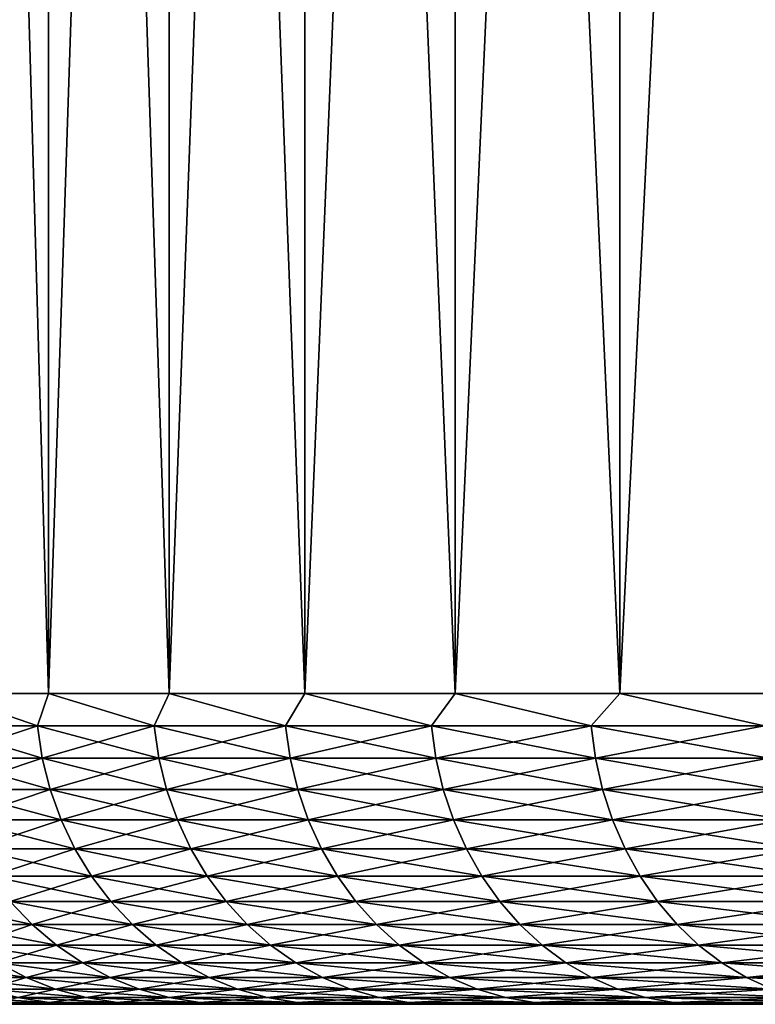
# Model space of a CAD drawing. Header units: metres. Extents: x -105 to 105, y -72 to 59.
# Tile 342 of 414: x 46.79 to 50.34, y 39.95 to 44.7. Entities that reach past the tile are written whole.
import ezdxf

# ---------------------------------------------------------------- set-up
doc = ezdxf.new("R2010")
doc.units = ezdxf.units.M
doc.layers.add('solid_509431_AD150_SW0001', color=7, linetype='CONTINUOUS')

msp = doc.modelspace()

# ---------------------------------------------------------------- linework, layer by layer
at = {"layer": 'solid_509431_AD150_SW0001'}
for points in [[(46.420944, 41.450001, -9.123458), (46.420864, 58.950001, -9.123215), (46.928558, 58.950001, -10.582726)], [(46.928493, 41.450001, 10.582561), (46.92857, 58.950001, 10.582754), (46.420872, 58.950001, 9.123241)], [(46.420937, 41.450001, 9.123444), (46.928493, 41.450001, 10.582561), (46.420872, 58.950001, 9.123241)], [(46.420944, 41.450001, -9.123458), (46.928558, 58.950001, -10.582726), (46.928501, 41.450001, -10.582575)], [(46.928493, 41.450001, 10.582561), (47.51049, 41.450001, 12.013616), (46.92857, 58.950001, 10.582754)], [(46.928501, 41.450001, -10.582575), (46.928558, 58.950001, -10.582726), (47.510471, 58.950001, -12.013571)], [(46.928501, 41.450001, -10.582575), (47.510471, 58.950001, -12.013571), (47.510498, 41.450001, -12.013629)], [(47.51049, 41.450001, 12.013616), (47.51049, 58.950001, 12.013617), (46.92857, 58.950001, 10.582754)], [(47.510498, 41.450001, -12.013629), (47.510471, 58.950001, -12.013571), (48.165302, 58.950001, -13.412643)], [(48.165386, 41.450001, 13.412812), (48.165318, 58.950001, 13.412673), (47.51049, 58.950001, 12.013617)], [(47.51049, 41.450001, 12.013616), (48.165386, 41.450001, 13.412812), (47.51049, 58.950001, 12.013617)], [(47.510498, 41.450001, -12.013629), (48.165302, 58.950001, -13.412643), (48.165394, 41.450001, -13.412826)], [(48.165394, 41.450001, -13.412826), (48.165302, 58.950001, -13.412643), (48.891586, 58.950001, -14.77669)], [(48.891441, 41.450001, 14.77644), (48.891609, 58.950001, 14.776731), (48.165318, 58.950001, 13.412673)], [(48.165386, 41.450001, 13.412812), (48.891441, 41.450001, 14.77644), (48.165318, 58.950001, 13.412673)], [(48.165394, 41.450001, -13.412826), (48.891586, 58.950001, -14.77669), (48.891449, 41.450001, -14.776453)], [(48.891441, 41.450001, 14.77644), (49.686733, 41.450001, 16.100883), (48.891609, 58.950001, 14.776731)], [(48.891449, 41.450001, -14.776453), (48.891586, 58.950001, -14.77669), (49.686573, 58.950001, -16.100632)], [(48.891449, 41.450001, -14.776453), (49.686573, 58.950001, -16.100632), (49.686741, 41.450001, -16.100897)], [(49.686733, 41.450001, 16.100883), (49.6866, 58.950001, 16.100676), (48.891609, 58.950001, 14.776731)], [(49.686741, 41.450001, -16.100897), (49.686573, 58.950001, -16.100632), (50.549171, 58.950001, -17.382658)], [(50.549149, 41.450001, 17.382631), (50.549191, 58.950001, 17.382685), (49.6866, 58.950001, 16.100676)], [(49.686733, 41.450001, 16.100883), (50.549149, 41.450001, 17.382631), (49.6866, 58.950001, 16.100676)], [(49.686741, 41.450001, -16.100897), (50.549171, 58.950001, -17.382658), (50.549156, 41.450001, -17.382643)], [(46.875141, 41.293209, -10.416304), (46.383663, 41.293209, -8.978434), (46.420944, 41.450001, -9.123458)], [(46.383663, 41.293209, 8.978434), (46.875141, 41.293209, 10.416304), (46.420937, 41.450001, 9.123444)], [(46.875141, 41.293209, 10.416304), (46.928493, 41.450001, 10.582561), (46.420937, 41.450001, 9.123444)], [(46.875141, 41.293209, -10.416304), (46.420944, 41.450001, -9.123458), (46.928501, 41.450001, -10.582575)], [(47.438816, 41.293209, -11.827435), (46.875141, 41.293209, -10.416304), (46.928501, 41.450001, -10.582575)], [(46.875141, 41.293209, 10.416304), (47.438816, 41.293209, 11.827435), (46.928493, 41.450001, 10.582561)], [(47.438816, 41.293209, 11.827435), (47.51049, 41.450001, 12.013616), (46.928493, 41.450001, 10.582561)], [(47.438816, 41.293209, -11.827435), (46.928501, 41.450001, -10.582575), (47.510498, 41.450001, -12.013629)], [(48.073242, 41.293209, -13.208206), (47.438816, 41.293209, -11.827435), (47.510498, 41.450001, -12.013629)], [(47.438816, 41.293209, 11.827435), (48.073242, 41.293209, 13.208206), (47.51049, 41.450001, 12.013616)], [(48.073242, 41.293209, 13.208206), (48.165386, 41.450001, 13.412812), (47.51049, 41.450001, 12.013616)], [(48.073242, 41.293209, -13.208206), (47.510498, 41.450001, -12.013629), (48.165394, 41.450001, -13.412826)], [(48.776787, 41.293209, -14.555071), (48.073242, 41.293209, -13.208206), (48.165394, 41.450001, -13.412826)], [(48.073242, 41.293209, 13.208206), (48.776787, 41.293209, 14.555071), (48.165386, 41.450001, 13.412812)], [(48.776787, 41.293209, 14.555071), (48.891441, 41.450001, 14.77644), (48.165386, 41.450001, 13.412812)], [(48.776787, 41.293209, -14.555071), (48.165394, 41.450001, -13.412826), (48.891449, 41.450001, -14.776453)], [(49.547646, 41.293209, -15.864573), (48.776787, 41.293209, -14.555071), (48.891449, 41.450001, -14.776453)], [(48.776787, 41.293209, 14.555071), (49.547646, 41.293209, 15.864573), (48.891441, 41.450001, 14.77644)], [(49.547646, 41.293209, 15.864573), (49.686733, 41.450001, 16.100883), (48.891441, 41.450001, 14.77644)], [(49.547646, 41.293209, -15.864573), (48.891449, 41.450001, -14.776453), (49.686741, 41.450001, -16.100897)], [(50.383842, 41.293209, -17.133352), (49.547646, 41.293209, -15.864573), (49.686741, 41.450001, -16.100897)], [(49.547646, 41.293209, 15.864573), (50.383842, 41.293209, 17.133352), (49.686733, 41.450001, 16.100883)], [(50.383842, 41.293209, 17.133352), (50.549149, 41.450001, 17.382631), (49.686733, 41.450001, 16.100883)], [(50.383842, 41.293209, -17.133352), (49.686741, 41.450001, -16.100897), (50.549156, 41.450001, -17.382643)], [(46.407127, 41.137978, -8.971071), (46.383663, 41.293209, -8.978434), (46.875141, 41.293209, -10.416304)], [(46.898205, 41.137978, 10.407763), (46.875141, 41.293209, 10.416304), (46.383663, 41.293209, 8.978434)], [(46.898205, 41.137978, 10.407763), (46.383663, 41.293209, 8.978434), (46.407127, 41.137978, 8.971071)], [(46.407127, 41.137978, -8.971071), (46.875141, 41.293209, -10.416304), (46.898205, 41.137978, -10.407763)], [(46.898205, 41.137978, -10.407763), (46.875141, 41.293209, -10.416304), (47.438816, 41.293209, -11.827435)], [(47.461418, 41.137978, 11.817737), (47.438816, 41.293209, 11.827435), (46.875141, 41.293209, 10.416304)], [(47.461418, 41.137978, 11.817737), (46.875141, 41.293209, 10.416304), (46.898205, 41.137978, 10.407763)], [(46.898205, 41.137978, -10.407763), (47.438816, 41.293209, -11.827435), (47.461418, 41.137978, -11.817737)], [(47.461418, 41.137978, -11.817737), (47.438816, 41.293209, -11.827435), (48.073242, 41.293209, -13.208206)], [(48.095322, 41.137978, 13.197374), (48.073242, 41.293209, 13.208206), (47.438816, 41.293209, 11.827435)], [(48.095322, 41.137978, 13.197374), (47.438816, 41.293209, 11.827435), (47.461418, 41.137978, 11.817737)], [(47.461418, 41.137978, -11.817737), (48.073242, 41.293209, -13.208206), (48.095322, 41.137978, -13.197374)], [(48.095322, 41.137978, -13.197374), (48.073242, 41.293209, -13.208206), (48.776787, 41.293209, -14.555071)], [(48.79829, 41.137978, 14.543136), (48.776787, 41.293209, 14.555071), (48.073242, 41.293209, 13.208206)], [(48.79829, 41.137978, 14.543136), (48.073242, 41.293209, 13.208206), (48.095322, 41.137978, 13.197374)], [(48.095322, 41.137978, -13.197374), (48.776787, 41.293209, -14.555071), (48.79829, 41.137978, -14.543136)], [(48.79829, 41.137978, -14.543136), (48.776787, 41.293209, -14.555071), (49.547646, 41.293209, -15.864573)], [(49.568516, 41.137978, 15.851564), (49.547646, 41.293209, 15.864573), (48.776787, 41.293209, 14.555071)], [(49.568516, 41.137978, 15.851564), (48.776787, 41.293209, 14.555071), (48.79829, 41.137978, 14.543136)], [(48.79829, 41.137978, -14.543136), (49.547646, 41.293209, -15.864573), (49.568516, 41.137978, -15.851564)], [(49.568516, 41.137978, -15.851564), (49.547646, 41.293209, -15.864573), (50.383842, 41.293209, -17.133352)], [(50.404026, 41.137978, 17.119303), (50.383842, 41.293209, 17.133352), (49.547646, 41.293209, 15.864573)], [(50.404026, 41.137978, 17.119303), (49.547646, 41.293209, 15.864573), (49.568516, 41.137978, 15.851564)], [(49.568516, 41.137978, -15.851564), (50.383842, 41.293209, -17.133352), (50.404026, 41.137978, -17.119303)], [(46.407127, 41.137978, -8.971071), (46.898205, 41.137978, -10.407763), (46.445965, 40.986176, -8.958887)], [(46.407127, 41.137978, 8.971071), (46.445965, 40.986176, 8.958887), (46.936371, 40.986176, 10.393626)], [(46.898205, 41.137978, 10.407763), (46.407127, 41.137978, 8.971071), (46.936371, 40.986176, 10.393626)], [(46.898205, 41.137978, -10.407763), (46.936371, 40.986176, -10.393626), (46.445965, 40.986176, -8.958887)], [(46.898205, 41.137978, -10.407763), (47.461418, 41.137978, -11.817737), (46.936371, 40.986176, -10.393626)], [(46.898205, 41.137978, 10.407763), (46.936371, 40.986176, 10.393626), (47.498821, 40.986176, 11.801685)], [(47.461418, 41.137978, 11.817737), (46.898205, 41.137978, 10.407763), (47.498821, 40.986176, 11.801685)], [(47.461418, 41.137978, -11.817737), (47.498821, 40.986176, -11.801685), (46.936371, 40.986176, -10.393626)], [(47.461418, 41.137978, -11.817737), (48.095322, 41.137978, -13.197374), (47.498821, 40.986176, -11.801685)], [(47.461418, 41.137978, 11.817737), (47.498821, 40.986176, 11.801685), (48.131863, 40.986176, 13.17945)], [(48.095322, 41.137978, 13.197374), (47.461418, 41.137978, 11.817737), (48.131863, 40.986176, 13.17945)], [(48.095322, 41.137978, -13.197374), (48.131863, 40.986176, -13.17945), (47.498821, 40.986176, -11.801685)], [(48.095322, 41.137978, -13.197374), (48.79829, 41.137978, -14.543136), (48.131863, 40.986176, -13.17945)], [(48.095322, 41.137978, 13.197374), (48.131863, 40.986176, 13.17945), (48.833878, 40.986176, 14.523383)], [(48.79829, 41.137978, 14.543136), (48.095322, 41.137978, 13.197374), (48.833878, 40.986176, 14.523383)], [(48.79829, 41.137978, -14.543136), (48.833878, 40.986176, -14.523383), (48.131863, 40.986176, -13.17945)], [(48.79829, 41.137978, -14.543136), (49.568516, 41.137978, -15.851564), (48.833878, 40.986176, -14.523383)], [(48.79829, 41.137978, 14.543136), (48.833878, 40.986176, 14.523383), (49.603058, 40.986176, 15.830035)], [(49.568516, 41.137978, 15.851564), (48.79829, 41.137978, 14.543136), (49.603058, 40.986176, 15.830035)], [(49.568516, 41.137978, -15.851564), (49.603058, 40.986176, -15.830035), (48.833878, 40.986176, -14.523383)], [(49.568516, 41.137978, -15.851564), (50.404026, 41.137978, -17.119303), (49.603058, 40.986176, -15.830035)], [(49.568516, 41.137978, 15.851564), (49.603058, 40.986176, 15.830035), (50.437431, 40.986176, 17.09605)], [(50.404026, 41.137978, 17.119303), (49.568516, 41.137978, 15.851564), (50.437431, 40.986176, 17.09605)], [(50.404026, 41.137978, -17.119303), (50.437431, 40.986176, -17.09605), (49.603058, 40.986176, -15.830035)], [(46.445965, 40.986176, -8.958887), (46.936371, 40.986176, -10.393626), (46.499741, 40.839466, -8.942015)], [(46.445965, 40.986176, 8.958887), (46.499741, 40.839466, 8.942015), (46.989223, 40.839466, 10.374052)], [(46.936371, 40.986176, 10.393626), (46.445965, 40.986176, 8.958887), (46.989223, 40.839466, 10.374052)], [(46.936371, 40.986176, -10.393626), (46.989223, 40.839466, -10.374052), (46.499741, 40.839466, -8.942015)], [(46.936371, 40.986176, -10.393626), (47.498821, 40.986176, -11.801685), (46.989223, 40.839466, -10.374052)], [(46.936371, 40.986176, 10.393626), (46.989223, 40.839466, 10.374052), (47.550613, 40.839466, 11.779459)], [(47.498821, 40.986176, 11.801685), (46.936371, 40.986176, 10.393626), (47.550613, 40.839466, 11.779459)], [(47.498821, 40.986176, -11.801685), (47.550613, 40.839466, -11.779459), (46.989223, 40.839466, -10.374052)], [(47.498821, 40.986176, -11.801685), (48.131863, 40.986176, -13.17945), (47.550613, 40.839466, -11.779459)], [(47.498821, 40.986176, 11.801685), (47.550613, 40.839466, 11.779459), (48.182465, 40.839466, 13.154629)], [(48.131863, 40.986176, 13.17945), (47.498821, 40.986176, 11.801685), (48.182465, 40.839466, 13.154629)], [(48.131863, 40.986176, -13.17945), (48.182465, 40.839466, -13.154629), (47.550613, 40.839466, -11.779459)], [(48.131863, 40.986176, -13.17945), (48.833878, 40.986176, -14.523383), (48.182465, 40.839466, -13.154629)], [(48.131863, 40.986176, 13.17945), (48.182465, 40.839466, 13.154629), (48.883156, 40.839466, 14.496031)], [(48.833878, 40.986176, 14.523383), (48.131863, 40.986176, 13.17945), (48.883156, 40.839466, 14.496031)], [(48.833878, 40.986176, -14.523383), (48.883156, 40.839466, -14.496031), (48.182465, 40.839466, -13.154629)], [(48.833878, 40.986176, -14.523383), (49.603058, 40.986176, -15.830035), (48.883156, 40.839466, -14.496031)], [(48.833878, 40.986176, 14.523383), (48.883156, 40.839466, 14.496031), (49.65089, 40.839466, 15.800221)], [(49.603058, 40.986176, 15.830035), (48.833878, 40.986176, 14.523383), (49.65089, 40.839466, 15.800221)], [(49.603058, 40.986176, -15.830035), (49.65089, 40.839466, -15.800221), (48.883156, 40.839466, -14.496031)], [(49.603058, 40.986176, -15.830035), (50.437431, 40.986176, -17.09605), (49.65089, 40.839466, -15.800221)], [(49.603058, 40.986176, 15.830035), (49.65089, 40.839466, 15.800221), (50.483692, 40.839466, 17.063854)], [(50.437431, 40.986176, 17.09605), (49.603058, 40.986176, 15.830035), (50.483692, 40.839466, 17.063854)], [(50.437431, 40.986176, -17.09605), (50.483692, 40.839466, -17.063854), (49.65089, 40.839466, -15.800221)], [(46.499741, 40.839466, -8.942015), (46.989223, 40.839466, -10.374052), (46.567867, 40.699455, -8.920639)], [(46.499741, 40.839466, 8.942015), (46.567867, 40.699455, 8.920639), (47.056183, 40.699455, 10.349254)], [(46.989223, 40.839466, 10.374052), (46.499741, 40.839466, 8.942015), (47.056183, 40.699455, 10.349254)], [(46.989223, 40.839466, -10.374052), (47.056183, 40.699455, -10.349254), (46.567867, 40.699455, -8.920639)], [(46.989223, 40.839466, -10.374052), (47.550613, 40.839466, -11.779459), (47.056183, 40.699455, -10.349254)], [(46.989223, 40.839466, 10.374052), (47.056183, 40.699455, 10.349254), (47.61623, 40.699455, 11.751301)], [(47.550613, 40.839466, 11.779459), (46.989223, 40.839466, 10.374052), (47.61623, 40.699455, 11.751301)], [(47.550613, 40.839466, -11.779459), (47.61623, 40.699455, -11.751301), (47.056183, 40.699455, -10.349254)], [(47.550613, 40.839466, -11.779459), (48.182465, 40.839466, -13.154629), (47.61623, 40.699455, -11.751301)], [(47.550613, 40.839466, 11.779459), (47.61623, 40.699455, 11.751301), (48.246571, 40.699455, 13.123183)], [(48.182465, 40.839466, 13.154629), (47.550613, 40.839466, 11.779459), (48.246571, 40.699455, 13.123183)], [(48.182465, 40.839466, -13.154629), (48.246571, 40.699455, -13.123183), (47.61623, 40.699455, -11.751301)], [(48.182465, 40.839466, -13.154629), (48.883156, 40.839466, -14.496031), (48.246571, 40.699455, -13.123183)], [(48.182465, 40.839466, 13.154629), (48.246571, 40.699455, 13.123183), (48.945587, 40.699455, 14.461379)], [(48.883156, 40.839466, 14.496031), (48.182465, 40.839466, 13.154629), (48.945587, 40.699455, 14.461379)], [(48.883156, 40.839466, -14.496031), (48.945587, 40.699455, -14.461379), (48.246571, 40.699455, -13.123183)], [(48.883156, 40.839466, -14.496031), (49.65089, 40.839466, -15.800221), (48.945587, 40.699455, -14.461379)], [(48.883156, 40.839466, 14.496031), (48.945587, 40.699455, 14.461379), (49.711483, 40.699455, 15.762452)], [(49.65089, 40.839466, 15.800221), (48.883156, 40.839466, 14.496031), (49.711483, 40.699455, 15.762452)], [(49.65089, 40.839466, -15.800221), (49.711483, 40.699455, -15.762452), (48.945587, 40.699455, -14.461379)], [(49.65089, 40.839466, -15.800221), (50.483692, 40.839466, -17.063854), (49.711483, 40.699455, -15.762452)], [(49.65089, 40.839466, 15.800221), (49.711483, 40.699455, 15.762452), (50.542297, 40.699455, 17.023064)], [(50.483692, 40.839466, 17.063854), (49.65089, 40.839466, 15.800221), (50.542297, 40.699455, 17.023064)], [(50.483692, 40.839466, -17.063854), (50.542297, 40.699455, -17.023064), (49.711483, 40.699455, -15.762452)], [(46.567867, 40.699455, -8.920639), (47.056183, 40.699455, -10.349254), (46.649601, 40.567688, -8.894996)], [(46.567867, 40.699455, 8.920639), (46.649601, 40.567688, 8.894996), (47.136513, 40.567688, 10.319503)], [(47.056183, 40.699455, 10.349254), (46.567867, 40.699455, 8.920639), (47.136513, 40.567688, 10.319503)], [(47.056183, 40.699455, -10.349254), (47.136513, 40.567688, -10.319503), (46.649601, 40.567688, -8.894996)], [(47.056183, 40.699455, -10.349254), (47.61623, 40.699455, -11.751301), (47.136513, 40.567688, -10.319503)], [(47.056183, 40.699455, 10.349254), (47.136513, 40.567688, 10.319503), (47.694946, 40.567688, 11.717521)], [(47.61623, 40.699455, 11.751301), (47.056183, 40.699455, 10.349254), (47.694946, 40.567688, 11.717521)], [(47.61623, 40.699455, -11.751301), (47.694946, 40.567688, -11.717521), (47.136513, 40.567688, -10.319503)], [(47.61623, 40.699455, -11.751301), (48.246571, 40.699455, -13.123183), (47.694946, 40.567688, -11.717521)], [(47.61623, 40.699455, 11.751301), (47.694946, 40.567688, 11.717521), (48.323475, 40.567688, 13.08546)], [(48.246571, 40.699455, 13.123183), (47.61623, 40.699455, 11.751301), (48.323475, 40.567688, 13.08546)], [(48.246571, 40.699455, -13.123183), (48.323475, 40.567688, -13.08546), (47.694946, 40.567688, -11.717521)], [(48.246571, 40.699455, -13.123183), (48.945587, 40.699455, -14.461379), (48.323475, 40.567688, -13.08546)], [(48.246571, 40.699455, 13.123183), (48.323475, 40.567688, 13.08546), (49.020485, 40.567688, 14.419808)], [(48.945587, 40.699455, 14.461379), (48.246571, 40.699455, 13.123183), (49.020485, 40.567688, 14.419808)], [(48.945587, 40.699455, -14.461379), (49.020485, 40.567688, -14.419808), (48.323475, 40.567688, -13.08546)], [(48.945587, 40.699455, -14.461379), (49.711483, 40.699455, -15.762452), (49.020485, 40.567688, -14.419808)], [(48.945587, 40.699455, 14.461379), (49.020485, 40.567688, 14.419808), (49.78418, 40.567688, 15.717141)], [(49.711483, 40.699455, 15.762452), (48.945587, 40.699455, 14.461379), (49.78418, 40.567688, 15.717141)], [(49.711483, 40.699455, -15.762452), (49.78418, 40.567688, -15.717141), (49.020485, 40.567688, -14.419808)], [(49.711483, 40.699455, -15.762452), (50.542297, 40.699455, -17.023064), (49.78418, 40.567688, -15.717141)], [(49.711483, 40.699455, 15.762452), (49.78418, 40.567688, 15.717141), (50.612602, 40.567688, 16.974129)], [(50.542297, 40.699455, 17.023064), (49.711483, 40.699455, 15.762452), (50.612602, 40.567688, 16.974129)], [(50.542297, 40.699455, -17.023064), (50.612602, 40.567688, -16.974129), (49.78418, 40.567688, -15.717141)], [(46.649601, 40.567688, -8.894996), (47.136513, 40.567688, -10.319503), (46.744038, 40.445602, -8.865365)], [(46.649601, 40.567688, 8.894996), (46.744038, 40.445602, 8.865365), (47.229328, 40.445602, 10.285128)], [(47.136513, 40.567688, 10.319503), (46.649601, 40.567688, 8.894996), (47.229328, 40.445602, 10.285128)], [(47.136513, 40.567688, -10.319503), (47.229328, 40.445602, -10.285128), (46.744038, 40.445602, -8.865365)], [(47.136513, 40.567688, -10.319503), (47.694946, 40.567688, -11.717521), (47.229328, 40.445602, -10.285128)], [(47.136513, 40.567688, 10.319503), (47.229328, 40.445602, 10.285128), (47.785904, 40.445602, 11.678489)], [(47.694946, 40.567688, 11.717521), (47.136513, 40.567688, 10.319503), (47.785904, 40.445602, 11.678489)], [(47.694946, 40.567688, -11.717521), (47.785904, 40.445602, -11.678489), (47.229328, 40.445602, -10.285128)], [(47.694946, 40.567688, -11.717521), (48.323475, 40.567688, -13.08546), (47.785904, 40.445602, -11.678489)], [(47.694946, 40.567688, 11.717521), (47.785904, 40.445602, 11.678489), (48.412338, 40.445602, 13.04187)], [(48.323475, 40.567688, 13.08546), (47.694946, 40.567688, 11.717521), (48.412338, 40.445602, 13.04187)], [(48.323475, 40.567688, -13.08546), (48.412338, 40.445602, -13.04187), (47.785904, 40.445602, -11.678489)], [(48.323475, 40.567688, -13.08546), (49.020485, 40.567688, -14.419808), (48.412338, 40.445602, -13.04187)], [(48.323475, 40.567688, 13.08546), (48.412338, 40.445602, 13.04187), (49.107025, 40.445602, 14.371775)], [(49.020485, 40.567688, 14.419808), (48.323475, 40.567688, 13.08546), (49.107025, 40.445602, 14.371775)], [(49.020485, 40.567688, -14.419808), (49.107025, 40.445602, -14.371775), (48.412338, 40.445602, -13.04187)], [(49.020485, 40.567688, -14.419808), (49.78418, 40.567688, -15.717141), (49.107025, 40.445602, -14.371775)], [(49.020485, 40.567688, 14.419808), (49.107025, 40.445602, 14.371775), (49.868176, 40.445602, 15.664786)], [(49.78418, 40.567688, 15.717141), (49.020485, 40.567688, 14.419808), (49.868176, 40.445602, 15.664786)], [(49.78418, 40.567688, -15.717141), (49.868176, 40.445602, -15.664786), (49.107025, 40.445602, -14.371775)], [(49.78418, 40.567688, -15.717141), (50.612602, 40.567688, -16.974129), (49.868176, 40.445602, -15.664786)], [(49.78418, 40.567688, 15.717141), (49.868176, 40.445602, 15.664786), (50.69384, 40.445602, 16.917585)], [(50.612602, 40.567688, 16.974129), (49.78418, 40.567688, 15.717141), (50.69384, 40.445602, 16.917585)], [(50.612602, 40.567688, -16.974129), (50.69384, 40.445602, -16.917585), (49.868176, 40.445602, -15.664786)], [(46.33128, 40.445602, 7.422846), (46.438938, 40.334549, 7.394971), (46.850147, 40.334549, 8.832074)], [(46.744038, 40.445602, 8.865365), (46.33128, 40.445602, 7.422846), (46.850147, 40.334549, 8.832074)], [(46.744038, 40.445602, -8.865365), (46.850147, 40.334549, -8.832074), (46.438938, 40.334549, -7.394971)], [(46.744038, 40.445602, -8.865365), (47.229328, 40.445602, -10.285128), (46.850147, 40.334549, -8.832074)], [(46.744038, 40.445602, 8.865365), (46.850147, 40.334549, 8.832074), (47.333614, 40.334549, 10.246505)], [(47.229328, 40.445602, 10.285128), (46.744038, 40.445602, 8.865365), (47.333614, 40.334549, 10.246505)], [(47.229328, 40.445602, -10.285128), (47.333614, 40.334549, -10.246505), (46.850147, 40.334549, -8.832074)], [(47.229328, 40.445602, -10.285128), (47.785904, 40.445602, -11.678489), (47.333614, 40.334549, -10.246505)], [(47.229328, 40.445602, 10.285128), (47.333614, 40.334549, 10.246505), (47.8881, 40.334549, 11.634633)], [(47.785904, 40.445602, 11.678489), (47.229328, 40.445602, 10.285128), (47.8881, 40.334549, 11.634633)], [(47.785904, 40.445602, -11.678489), (47.8881, 40.334549, -11.634633), (47.333614, 40.334549, -10.246505)], [(47.785904, 40.445602, -11.678489), (48.412338, 40.445602, -13.04187), (47.8881, 40.334549, -11.634633)], [(47.785904, 40.445602, 11.678489), (47.8881, 40.334549, 11.634633), (48.51218, 40.334549, 12.992895)], [(48.412338, 40.445602, 13.04187), (47.785904, 40.445602, 11.678489), (48.51218, 40.334549, 12.992895)], [(48.412338, 40.445602, -13.04187), (48.51218, 40.334549, -12.992895), (47.8881, 40.334549, -11.634633)], [(48.412338, 40.445602, -13.04187), (49.107025, 40.445602, -14.371775), (48.51218, 40.334549, -12.992895)], [(48.412338, 40.445602, 13.04187), (48.51218, 40.334549, 12.992895), (49.204258, 40.334549, 14.317805)], [(49.107025, 40.445602, 14.371775), (48.412338, 40.445602, 13.04187), (49.204258, 40.334549, 14.317805)], [(49.107025, 40.445602, -14.371775), (49.204258, 40.334549, -14.317805), (48.51218, 40.334549, -12.992895)], [(49.107025, 40.445602, -14.371775), (49.868176, 40.445602, -15.664786), (49.204258, 40.334549, -14.317805)], [(49.107025, 40.445602, 14.371775), (49.204258, 40.334549, 14.317805), (49.962551, 40.334549, 15.605961)], [(49.868176, 40.445602, 15.664786), (49.107025, 40.445602, 14.371775), (49.962551, 40.334549, 15.605961)], [(49.868176, 40.445602, -15.664786), (49.962551, 40.334549, -15.605961), (49.204258, 40.334549, -14.317805)], [(49.868176, 40.445602, -15.664786), (50.69384, 40.445602, -16.917585), (49.962551, 40.334549, -15.605961)], [(49.868176, 40.445602, 15.664786), (49.962551, 40.334549, 15.605961), (50.785114, 40.334549, 16.854057)], [(50.69384, 40.445602, 16.917585), (49.868176, 40.445602, 15.664786), (50.785114, 40.334549, 16.854057)], [(50.69384, 40.445602, -16.917585), (50.785114, 40.334549, -16.854057), (49.962551, 40.334549, -15.605961)], [(46.438938, 40.334549, -7.394971), (46.850147, 40.334549, -8.832074), (46.557255, 40.235737, -7.364337)], [(46.438938, 40.334549, 7.394971), (46.557255, 40.235737, 7.364337), (46.966759, 40.235737, 8.795486)], [(46.850147, 40.334549, 8.832074), (46.438938, 40.334549, 7.394971), (46.966759, 40.235737, 8.795486)], [(46.850147, 40.334549, -8.832074), (46.966759, 40.235737, -8.795486), (46.557255, 40.235737, -7.364337)], [(46.850147, 40.334549, -8.832074), (47.333614, 40.334549, -10.246505), (46.966759, 40.235737, -8.795486)], [(46.850147, 40.334549, 8.832074), (46.966759, 40.235737, 8.795486), (47.448223, 40.235737, 10.204058)], [(47.333614, 40.334549, 10.246505), (46.850147, 40.334549, 8.832074), (47.448223, 40.235737, 10.204058)], [(47.333614, 40.334549, -10.246505), (47.448223, 40.235737, -10.204058), (46.966759, 40.235737, -8.795486)], [(47.333614, 40.334549, -10.246505), (47.8881, 40.334549, -11.634633), (47.448223, 40.235737, -10.204058)], [(47.333614, 40.334549, 10.246505), (47.448223, 40.235737, 10.204058), (48.000412, 40.235737, 11.586435)], [(47.8881, 40.334549, 11.634633), (47.333614, 40.334549, 10.246505), (48.000412, 40.235737, 11.586435)], [(47.8881, 40.334549, -11.634633), (48.000412, 40.235737, -11.586435), (47.448223, 40.235737, -10.204058)], [(47.8881, 40.334549, -11.634633), (48.51218, 40.334549, -12.992895), (48.000412, 40.235737, -11.586435)], [(47.8881, 40.334549, 11.634633), (48.000412, 40.235737, 11.586435), (48.62191, 40.235737, 12.939072)], [(48.51218, 40.334549, 12.992895), (47.8881, 40.334549, 11.634633), (48.62191, 40.235737, 12.939072)], [(48.51218, 40.334549, -12.992895), (48.62191, 40.235737, -12.939072), (48.000412, 40.235737, -11.586435)], [(48.51218, 40.334549, -12.992895), (49.204258, 40.334549, -14.317805), (48.62191, 40.235737, -12.939072)], [(48.51218, 40.334549, 12.992895), (48.62191, 40.235737, 12.939072), (49.311119, 40.235737, 14.258492)], [(49.204258, 40.334549, 14.317805), (48.51218, 40.334549, 12.992895), (49.311119, 40.235737, 14.258492)], [(49.204258, 40.334549, -14.317805), (49.311119, 40.235737, -14.258492), (48.62191, 40.235737, -12.939072)], [(49.204258, 40.334549, -14.317805), (49.962551, 40.334549, -15.605961), (49.311119, 40.235737, -14.258492)], [(49.204258, 40.334549, 14.317805), (49.311119, 40.235737, 14.258492), (50.066269, 40.235737, 15.541312)], [(49.962551, 40.334549, 15.605961), (49.204258, 40.334549, 14.317805), (50.066269, 40.235737, 15.541312)], [(49.962551, 40.334549, -15.605961), (50.066269, 40.235737, -15.541312), (49.311119, 40.235737, -14.258492)], [(49.962551, 40.334549, -15.605961), (50.785114, 40.334549, -16.854057), (50.066269, 40.235737, -15.541312)], [(49.962551, 40.334549, 15.605961), (50.066269, 40.235737, 15.541312), (50.885429, 40.235737, 16.784237)], [(50.785114, 40.334549, 16.854057), (49.962551, 40.334549, 15.605961), (50.885429, 40.235737, 16.784237)], [(50.785114, 40.334549, -16.854057), (50.885429, 40.235737, -16.784237), (50.066269, 40.235737, -15.541312)], [(46.557255, 40.235737, -7.364337), (46.966759, 40.235737, -8.795486), (46.684929, 40.150257, -7.33128)], [(46.557255, 40.235737, 7.364337), (46.684929, 40.150257, 7.33128), (47.092594, 40.150257, 8.756004)], [(46.966759, 40.235737, 8.795486), (46.557255, 40.235737, 7.364337), (47.092594, 40.150257, 8.756004)], [(46.966759, 40.235737, -8.795486), (47.092594, 40.150257, -8.756004), (46.684929, 40.150257, -7.33128)], [(46.966759, 40.235737, -8.795486), (47.448223, 40.235737, -10.204058), (47.092594, 40.150257, -8.756004)], [(46.966759, 40.235737, 8.795486), (47.092594, 40.150257, 8.756004), (47.571899, 40.150257, 10.158254)], [(47.448223, 40.235737, 10.204058), (46.966759, 40.235737, 8.795486), (47.571899, 40.150257, 10.158254)], [(47.448223, 40.235737, -10.204058), (47.571899, 40.150257, -10.158254), (47.092594, 40.150257, -8.756004)], [(47.448223, 40.235737, -10.204058), (48.000412, 40.235737, -11.586435), (47.571899, 40.150257, -10.158254)], [(47.448223, 40.235737, 10.204058), (47.571899, 40.150257, 10.158254), (48.121609, 40.150257, 11.534426)], [(48.000412, 40.235737, 11.586435), (47.448223, 40.235737, 10.204058), (48.121609, 40.150257, 11.534426)], [(48.000412, 40.235737, -11.586435), (48.121609, 40.150257, -11.534426), (47.571899, 40.150257, -10.158254)], [(48.000412, 40.235737, -11.586435), (48.62191, 40.235737, -12.939072), (48.121609, 40.150257, -11.534426)], [(48.000412, 40.235737, 11.586435), (48.121609, 40.150257, 11.534426), (48.740318, 40.150257, 12.88099)], [(48.62191, 40.235737, 12.939072), (48.000412, 40.235737, 11.586435), (48.740318, 40.150257, 12.88099)], [(48.62191, 40.235737, -12.939072), (48.740318, 40.150257, -12.88099), (48.121609, 40.150257, -11.534426)], [(48.62191, 40.235737, -12.939072), (49.311119, 40.235737, -14.258492), (48.740318, 40.150257, -12.88099)], [(48.62191, 40.235737, 12.939072), (48.740318, 40.150257, 12.88099), (49.426434, 40.150257, 14.194489)], [(49.311119, 40.235737, 14.258492), (48.62191, 40.235737, 12.939072), (49.426434, 40.150257, 14.194489)], [(49.311119, 40.235737, -14.258492), (49.426434, 40.150257, -14.194489), (48.740318, 40.150257, -12.88099)], [(49.311119, 40.235737, -14.258492), (50.066269, 40.235737, -15.541312), (49.426434, 40.150257, -14.194489)], [(49.311119, 40.235737, 14.258492), (49.426434, 40.150257, 14.194489), (50.178196, 40.150257, 15.471549)], [(50.066269, 40.235737, 15.541312), (49.311119, 40.235737, 14.258492), (50.178196, 40.150257, 15.471549)], [(50.066269, 40.235737, -15.541312), (50.178196, 40.150257, -15.471549), (49.426434, 40.150257, -14.194489)], [(50.066269, 40.235737, -15.541312), (50.885429, 40.235737, -16.784237), (50.178196, 40.150257, -15.471549)], [(50.066269, 40.235737, 15.541312), (50.178196, 40.150257, 15.471549), (50.993675, 40.150257, 16.708897)], [(50.885429, 40.235737, 16.784237), (50.066269, 40.235737, 15.541312), (50.993675, 40.150257, 16.708897)], [(50.885429, 40.235737, -16.784237), (50.993675, 40.150257, -16.708897), (50.178196, 40.150257, -15.471549)], [(46.349949, 40.150257, 5.887735), (46.487186, 40.079044, 5.859532), (46.820564, 40.079044, 7.296162)], [(46.684929, 40.150257, 7.33128), (46.349949, 40.150257, 5.887735), (46.820564, 40.079044, 7.296162)], [(46.684929, 40.150257, -7.33128), (46.820564, 40.079044, -7.296162), (46.487186, 40.079044, -5.859532)], [(46.684929, 40.150257, -7.33128), (47.092594, 40.150257, -8.756004), (46.820564, 40.079044, -7.296162)], [(46.684929, 40.150257, 7.33128), (46.820564, 40.079044, 7.296162), (47.226276, 40.079044, 8.714063)], [(47.092594, 40.150257, 8.756004), (46.684929, 40.150257, 7.33128), (47.226276, 40.079044, 8.714063)], [(47.092594, 40.150257, -8.756004), (47.226276, 40.079044, -8.714063), (46.820564, 40.079044, -7.296162)], [(47.092594, 40.150257, -8.756004), (47.571899, 40.150257, -10.158254), (47.226276, 40.079044, -8.714063)], [(47.092594, 40.150257, 8.756004), (47.226276, 40.079044, 8.714063), (47.703281, 40.079044, 10.109593)], [(47.571899, 40.150257, 10.158254), (47.092594, 40.150257, 8.756004), (47.703281, 40.079044, 10.109593)], [(47.571899, 40.150257, -10.158254), (47.703281, 40.079044, -10.109593), (47.226276, 40.079044, -8.714063)], [(47.571899, 40.150257, -10.158254), (48.121609, 40.150257, -11.534426), (47.703281, 40.079044, -10.109593)], [(47.571899, 40.150257, 10.158254), (47.703281, 40.079044, 10.109593), (48.250362, 40.079044, 11.479175)], [(48.121609, 40.150257, 11.534426), (47.571899, 40.150257, 10.158254), (48.250362, 40.079044, 11.479175)], [(48.121609, 40.150257, -11.534426), (48.250362, 40.079044, -11.479175), (47.703281, 40.079044, -10.109593)], [(48.121609, 40.150257, -11.534426), (48.740318, 40.150257, -12.88099), (48.250362, 40.079044, -11.479175)], [(48.121609, 40.150257, 11.534426), (48.250362, 40.079044, 11.479175), (48.866104, 40.079044, 12.819288)], [(48.740318, 40.150257, 12.88099), (48.121609, 40.150257, 11.534426), (48.866104, 40.079044, 12.819288)], [(48.740318, 40.150257, -12.88099), (48.866104, 40.079044, -12.819288), (48.250362, 40.079044, -11.479175)], [(48.740318, 40.150257, -12.88099), (49.426434, 40.150257, -14.194489), (48.866104, 40.079044, -12.819288)], [(48.740318, 40.150257, 12.88099), (48.866104, 40.079044, 12.819288), (49.548935, 40.079044, 14.126494)], [(49.426434, 40.150257, 14.194489), (48.740318, 40.150257, 12.88099), (49.548935, 40.079044, 14.126494)], [(49.426434, 40.150257, -14.194489), (49.548935, 40.079044, -14.126494), (48.866104, 40.079044, -12.819288)], [(49.426434, 40.150257, -14.194489), (50.178196, 40.150257, -15.471549), (49.548935, 40.079044, -14.126494)], [(49.426434, 40.150257, 14.194489), (49.548935, 40.079044, 14.126494), (50.297096, 40.079044, 15.397439)], [(50.178196, 40.150257, 15.471549), (49.426434, 40.150257, 14.194489), (50.297096, 40.079044, 15.397439)], [(50.178196, 40.150257, -15.471549), (50.297096, 40.079044, -15.397439), (49.548935, 40.079044, -14.126494)], [(50.178196, 40.150257, -15.471549), (50.993675, 40.150257, -16.708897), (50.297096, 40.079044, -15.397439)], [(50.178196, 40.150257, 15.471549), (50.297096, 40.079044, 15.397439), (51.108669, 40.079044, 16.628859)], [(50.993675, 40.150257, 16.708897), (50.178196, 40.150257, 15.471549), (51.108669, 40.079044, 16.628859)], [(50.993675, 40.150257, -16.708897), (51.108669, 40.079044, -16.628859), (50.297096, 40.079044, -15.397439)], [(46.487186, 40.079044, -5.859532), (46.820564, 40.079044, -7.296162), (46.63097, 40.022881, -5.829984)], [(46.487186, 40.079044, 5.859532), (46.63097, 40.022881, 5.829984), (46.962666, 40.022881, 7.259369)], [(46.820564, 40.079044, 7.296162), (46.487186, 40.079044, 5.859532), (46.962666, 40.022881, 7.259369)], [(46.820564, 40.079044, -7.296162), (46.962666, 40.022881, -7.259369), (46.63097, 40.022881, -5.829984)], [(46.820564, 40.079044, -7.296162), (47.226276, 40.079044, -8.714063), (46.962666, 40.022881, -7.259369)], [(46.820564, 40.079044, 7.296162), (46.962666, 40.022881, 7.259369), (47.366333, 40.022881, 8.670119)], [(47.226276, 40.079044, 8.714063), (46.820564, 40.079044, 7.296162), (47.366333, 40.022881, 8.670119)], [(47.226276, 40.079044, -8.714063), (47.366333, 40.022881, -8.670119), (46.962666, 40.022881, -7.259369)], [(47.226276, 40.079044, -8.714063), (47.703281, 40.079044, -10.109593), (47.366333, 40.022881, -8.670119)], [(47.226276, 40.079044, 8.714063), (47.366333, 40.022881, 8.670119), (47.840935, 40.022881, 10.058614)], [(47.703281, 40.079044, 10.109593), (47.226276, 40.079044, 8.714063), (47.840935, 40.022881, 10.058614)], [(47.703281, 40.079044, -10.109593), (47.840935, 40.022881, -10.058614), (47.366333, 40.022881, -8.670119)], [(47.703281, 40.079044, -10.109593), (48.250362, 40.079044, -11.479175), (47.840935, 40.022881, -10.058614)], [(47.703281, 40.079044, 10.109593), (47.840935, 40.022881, 10.058614), (48.385254, 40.022881, 11.421288)], [(48.250362, 40.079044, 11.479175), (47.703281, 40.079044, 10.109593), (48.385254, 40.022881, 11.421288)], [(48.250362, 40.079044, -11.479175), (48.385254, 40.022881, -11.421288), (47.840935, 40.022881, -10.058614)], [(48.250362, 40.079044, -11.479175), (48.866104, 40.079044, -12.819288), (48.385254, 40.022881, -11.421288)], [(48.250362, 40.079044, 11.479175), (48.385254, 40.022881, 11.421288), (48.99789, 40.022881, 12.754643)], [(48.866104, 40.079044, 12.819288), (48.250362, 40.079044, 11.479175), (48.99789, 40.022881, 12.754643)], [(48.866104, 40.079044, -12.819288), (48.99789, 40.022881, -12.754643), (48.385254, 40.022881, -11.421288)], [(48.866104, 40.079044, -12.819288), (49.548935, 40.079044, -14.126494), (48.99789, 40.022881, -12.754643)], [(48.866104, 40.079044, 12.819288), (48.99789, 40.022881, 12.754643), (49.677277, 40.022881, 14.055258)], [(49.548935, 40.079044, 14.126494), (48.866104, 40.079044, 12.819288), (49.677277, 40.022881, 14.055258)], [(49.548935, 40.079044, -14.126494), (49.677277, 40.022881, -14.055258), (48.99789, 40.022881, -12.754643)], [(49.548935, 40.079044, -14.126494), (50.297096, 40.079044, -15.397439), (49.677277, 40.022881, -14.055258)], [(49.548935, 40.079044, 14.126494), (49.677277, 40.022881, 14.055258), (50.421665, 40.022881, 15.319793)], [(50.297096, 40.079044, 15.397439), (49.548935, 40.079044, 14.126494), (50.421665, 40.022881, 15.319793)], [(50.297096, 40.079044, -15.397439), (50.421665, 40.022881, -15.319793), (49.677277, 40.022881, -14.055258)], [(50.297096, 40.079044, -15.397439), (51.108669, 40.079044, -16.628859), (50.421665, 40.022881, -15.319793)], [(50.297096, 40.079044, 15.397439), (50.421665, 40.022881, 15.319793), (51.229145, 40.022881, 16.545002)], [(51.108669, 40.079044, 16.628859), (50.297096, 40.079044, 15.397439), (51.229145, 40.022881, 16.545002)], [(46.63097, 40.022881, -5.829984), (46.962666, 40.022881, -7.259369), (46.77972, 39.982388, -5.799415)], [(46.63097, 40.022881, 5.829984), (46.77972, 39.982388, 5.799415), (47.109676, 39.982388, 7.221305)], [(46.962666, 40.022881, 7.259369), (46.63097, 40.022881, 5.829984), (47.109676, 39.982388, 7.221305)], [(46.962666, 40.022881, -7.259369), (47.109676, 39.982388, -7.221305), (46.77972, 39.982388, -5.799415)], [(46.962666, 40.022881, -7.259369), (47.366333, 40.022881, -8.670119), (47.109676, 39.982388, -7.221305)], [(46.962666, 40.022881, 7.259369), (47.109676, 39.982388, 7.221305), (47.511227, 39.982388, 8.624659)], [(47.366333, 40.022881, 8.670119), (46.962666, 40.022881, 7.259369), (47.511227, 39.982388, 8.624659)], [(47.366333, 40.022881, -8.670119), (47.511227, 39.982388, -8.624659), (47.109676, 39.982388, -7.221305)], [(47.366333, 40.022881, -8.670119), (47.840935, 40.022881, -10.058614), (47.511227, 39.982388, -8.624659)], [(47.366333, 40.022881, 8.670119), (47.511227, 39.982388, 8.624659), (47.983337, 39.982388, 10.005873)], [(47.840935, 40.022881, 10.058614), (47.366333, 40.022881, 8.670119), (47.983337, 39.982388, 10.005873)], [(47.840935, 40.022881, -10.058614), (47.983337, 39.982388, -10.005873), (47.511227, 39.982388, -8.624659)], [(47.840935, 40.022881, -10.058614), (48.385254, 40.022881, -11.421288), (47.983337, 39.982388, -10.005873)], [(47.840935, 40.022881, 10.058614), (47.983337, 39.982388, 10.005873), (48.524803, 39.982388, 11.361402)], [(48.385254, 40.022881, 11.421288), (47.840935, 40.022881, 10.058614), (48.524803, 39.982388, 11.361402)], [(48.385254, 40.022881, -11.421288), (48.524803, 39.982388, -11.361402), (47.983337, 39.982388, -10.005873)], [(48.385254, 40.022881, -11.421288), (48.99789, 40.022881, -12.754643), (48.524803, 39.982388, -11.361402)], [(48.385254, 40.022881, 11.421288), (48.524803, 39.982388, 11.361402), (49.134232, 39.982388, 12.687766)], [(48.99789, 40.022881, 12.754643), (48.385254, 40.022881, 11.421288), (49.134232, 39.982388, 12.687766)], [(48.99789, 40.022881, -12.754643), (49.134232, 39.982388, -12.687766), (48.524803, 39.982388, -11.361402)], [(48.99789, 40.022881, -12.754643), (49.677277, 40.022881, -14.055258), (49.134232, 39.982388, -12.687766)], [(48.99789, 40.022881, 12.754643), (49.134232, 39.982388, 12.687766), (49.810055, 39.982388, 13.981561)], [(49.677277, 40.022881, 14.055258), (48.99789, 40.022881, 12.754643), (49.810055, 39.982388, 13.981561)], [(49.677277, 40.022881, -14.055258), (49.810055, 39.982388, -13.981561), (49.134232, 39.982388, -12.687766)], [(49.677277, 40.022881, -14.055258), (50.421665, 40.022881, -15.319793), (49.810055, 39.982388, -13.981561)], [(49.677277, 40.022881, 14.055258), (49.810055, 39.982388, 13.981561), (50.550537, 39.982388, 15.239466)], [(50.421665, 40.022881, 15.319793), (49.677277, 40.022881, 14.055258), (50.550537, 39.982388, 15.239466)], [(50.421665, 40.022881, -15.319793), (50.550537, 39.982388, -15.239466), (49.810055, 39.982388, -13.981561)], [(62.060074, 39.950001, 1.248314), (46.536926, 39.950001, 1.45025), (46.500053, 39.950001)], [(62.00668, 39.950001, -0.416656), (46.500053, 39.950001), (46.503773, 39.950001, -0.464065)], [(62.00668, 39.950001, 0.416656), (62.060074, 39.950001, 1.248314), (46.500053, 39.950001)], [(62.00668, 39.950001, -0.416656), (62.00668, 39.950001, 0.416656), (46.500053, 39.950001)], [(62.00668, 39.950001, -0.416656), (46.503773, 39.950001, -0.464065), (46.517242, 39.950001, -0.992079)], [(62.060074, 39.950001, -1.248314), (46.517242, 39.950001, -0.992079), (46.545109, 39.950001, -1.602349)], [(62.060074, 39.950001, -1.248314), (62.00668, 39.950001, -0.416656), (46.517242, 39.950001, -0.992079)], [(46.522205, 39.982388, 4.362638), (46.675674, 39.958004, 4.339127), (46.931805, 39.958004, 5.768161)], [(46.77972, 39.982388, 5.799415), (46.522205, 39.982388, 4.362638), (46.931805, 39.958004, 5.768161)], [(62.325939, 39.950001, 2.892786), (46.647831, 39.950001, 2.899057), (46.536926, 39.950001, 1.45025)], [(62.166637, 39.950001, 2.074786), (62.325939, 39.950001, 2.892786), (46.536926, 39.950001, 1.45025)], [(62.060074, 39.950001, 1.248314), (62.166637, 39.950001, 2.074786), (46.536926, 39.950001, 1.45025)], [(62.166637, 39.950001, -2.074786), (46.545109, 39.950001, -1.602349), (46.593819, 39.950001, -2.311351)], [(62.166637, 39.950001, -2.074786), (62.060074, 39.950001, -1.248314), (46.545109, 39.950001, -1.602349)], [(62.325939, 39.950001, -2.892786), (46.593819, 39.950001, -2.311351), (46.673542, 39.950001, -3.13991)], [(62.325939, 39.950001, -2.892786), (62.166637, 39.950001, -2.074786), (46.593819, 39.950001, -2.311351)], [(46.675674, 39.958004, 4.339127), (46.647831, 39.950001, 2.899057), (46.832443, 39.950001, 4.340346)], [(62.537315, 39.950001, 3.69885), (46.832443, 39.950001, 4.340346), (46.647831, 39.950001, 2.899057)], [(62.325939, 39.950001, 2.892786), (62.537315, 39.950001, 3.69885), (46.647831, 39.950001, 2.899057)], [(46.675674, 39.958004, -4.339127), (46.798531, 39.950001, -4.114744), (46.673542, 39.950001, -3.13991)], [(62.537315, 39.950001, -3.69885), (46.673542, 39.950001, -3.13991), (46.798531, 39.950001, -4.114744)], [(62.537315, 39.950001, -3.69885), (62.325939, 39.950001, -2.892786), (46.673542, 39.950001, -3.13991)], [(46.77972, 39.982388, -5.799415), (46.931805, 39.958004, -5.768161), (46.675674, 39.958004, -4.339127)], [(46.931805, 39.958004, 5.768161), (46.675674, 39.958004, 4.339127), (46.832443, 39.950001, 4.340346)], [(46.675674, 39.958004, -4.339127), (46.992424, 39.950001, -5.275675), (46.798531, 39.950001, -4.114744)], [(46.675674, 39.958004, -4.339127), (46.931805, 39.958004, -5.768161), (46.992424, 39.950001, -5.275675)], [(46.77972, 39.982388, -5.799415), (47.109676, 39.982388, -7.221305), (46.931805, 39.958004, -5.768161)], [(46.77972, 39.982388, 5.799415), (46.931805, 39.958004, 5.768161), (47.259979, 39.958004, 7.182389)], [(47.109676, 39.982388, 7.221305), (46.77972, 39.982388, 5.799415), (47.259979, 39.958004, 7.182389)], [(62.799915, 39.950001, -4.489755), (46.798531, 39.950001, -4.114744), (46.992424, 39.950001, -5.275675)], [(62.799915, 39.950001, -4.489755), (62.537315, 39.950001, -3.69885), (46.798531, 39.950001, -4.114744)], [(46.931805, 39.958004, 5.768161), (46.832443, 39.950001, 4.340346), (47.090294, 39.950001, 5.770458)], [(63.112637, 39.950001, 5.262179), (47.090294, 39.950001, 5.770458), (46.832443, 39.950001, 4.340346)], [(62.799915, 39.950001, 4.489755), (63.112637, 39.950001, 5.262179), (46.832443, 39.950001, 4.340346)], [(62.537315, 39.950001, 3.69885), (62.799915, 39.950001, 4.489755), (46.832443, 39.950001, 4.340346)], [(47.109676, 39.982388, -7.221305), (47.259979, 39.958004, -7.182389), (46.931805, 39.958004, -5.768161)], [(47.259979, 39.958004, 7.182389), (46.931805, 39.958004, 5.768161), (47.090294, 39.950001, 5.770458)], [(46.931805, 39.958004, -5.768161), (47.283081, 39.950001, -6.634107), (46.992424, 39.950001, -5.275675)], [(46.931805, 39.958004, -5.768161), (47.259979, 39.958004, -7.182389), (47.283081, 39.950001, -6.634107)], [(63.474209, 39.950001, -6.013), (46.992424, 39.950001, -5.275675), (47.283081, 39.950001, -6.634107)], [(63.112637, 39.950001, -5.262179), (62.799915, 39.950001, -4.489755), (46.992424, 39.950001, -5.275675)], [(63.474209, 39.950001, -6.013), (63.112637, 39.950001, -5.262179), (46.992424, 39.950001, -5.275675)], [(47.259979, 39.958004, 7.182389), (47.090294, 39.950001, 5.770458), (47.420685, 39.950001, 7.185497)], [(63.883144, 39.950001, 6.739104), (47.420685, 39.950001, 7.185497), (47.090294, 39.950001, 5.770458)], [(63.474209, 39.950001, 6.013), (63.883144, 39.950001, 6.739104), (47.090294, 39.950001, 5.770458)], [(63.112637, 39.950001, 5.262179), (63.474209, 39.950001, 6.013), (47.090294, 39.950001, 5.770458)], [(47.109676, 39.982388, -7.221305), (47.511227, 39.982388, -8.624659), (47.259979, 39.958004, -7.182389)], [(47.109676, 39.982388, 7.221305), (47.259979, 39.958004, 7.182389), (47.659367, 39.958004, 8.578179)], [(47.511227, 39.982388, 8.624659), (47.109676, 39.982388, 7.221305), (47.659367, 39.958004, 8.578179)], [(47.511227, 39.982388, -8.624659), (47.659367, 39.958004, -8.578179), (47.259979, 39.958004, -7.182389)], [(47.659367, 39.958004, 8.578179), (47.259979, 39.958004, 7.182389), (47.420685, 39.950001, 7.185497)], [(47.259979, 39.958004, -7.182389), (47.658512, 39.950001, -8.04323), (47.283081, 39.950001, -6.634107)], [(47.259979, 39.958004, -7.182389), (47.659367, 39.958004, -8.578179), (47.658512, 39.950001, -8.04323)], [(63.883144, 39.950001, -6.739104), (47.283081, 39.950001, -6.634107), (47.658512, 39.950001, -8.04323)], [(63.883144, 39.950001, -6.739104), (63.474209, 39.950001, -6.013), (47.283081, 39.950001, -6.634107)], [(47.659367, 39.958004, 8.578179), (47.420685, 39.950001, 7.185497), (47.822784, 39.950001, 8.581896)], [(64.836197, 39.950001, 8.105371), (47.822784, 39.950001, 8.581896), (47.420685, 39.950001, 7.185497)], [(64.337761, 39.950001, 7.437512), (64.836197, 39.950001, 8.105371), (47.420685, 39.950001, 7.185497)], [(63.883144, 39.950001, 6.739104), (64.337761, 39.950001, 7.437512), (47.420685, 39.950001, 7.185497)], [(47.511227, 39.982388, -8.624659), (47.983337, 39.982388, -10.005873), (47.659367, 39.958004, -8.578179)], [(47.511227, 39.982388, 8.624659), (47.659367, 39.958004, 8.578179), (48.128937, 39.958004, 9.951949)], [(47.983337, 39.982388, 10.005873), (47.511227, 39.982388, 8.624659), (48.128937, 39.958004, 9.951949)], [(47.659367, 39.958004, -8.578179), (48.104012, 39.950001, -9.42634), (47.658512, 39.950001, -8.04323)], [(64.836197, 39.950001, -8.105371), (47.658512, 39.950001, -8.04323), (48.104012, 39.950001, -9.42634)], [(64.337761, 39.950001, -7.437512), (63.883144, 39.950001, -6.739104), (47.658512, 39.950001, -8.04323)], [(64.836197, 39.950001, -8.105371), (64.337761, 39.950001, -7.437512), (47.658512, 39.950001, -8.04323)], [(47.983337, 39.982388, -10.005873), (48.128937, 39.958004, -9.951949), (47.659367, 39.958004, -8.578179)], [(48.128937, 39.958004, 9.951949), (47.659367, 39.958004, 8.578179), (47.822784, 39.950001, 8.581896)], [(47.659367, 39.958004, -8.578179), (48.128937, 39.958004, -9.951949), (48.104012, 39.950001, -9.42634)], [(48.128937, 39.958004, 9.951949), (47.822784, 39.950001, 8.581896), (48.29554, 39.950001, 9.955989)], [(66.573021, 39.950001, 9.898787), (48.29554, 39.950001, 9.955989), (47.822784, 39.950001, 8.581896)], [(65.956131, 39.950001, 9.338548), (66.573021, 39.950001, 9.898787), (47.822784, 39.950001, 8.581896)], [(65.376381, 39.950001, 8.739902), (65.956131, 39.950001, 9.338548), (47.822784, 39.950001, 8.581896)], [(64.836197, 39.950001, 8.105371), (65.376381, 39.950001, 8.739902), (47.822784, 39.950001, 8.581896)], [(47.983337, 39.982388, -10.005873), (48.524803, 39.982388, -11.361402), (48.128937, 39.958004, -9.951949)], [(47.983337, 39.982388, 10.005873), (48.128937, 39.958004, 9.951949), (48.667484, 39.958004, 11.300173)], [(48.524803, 39.982388, 11.361402), (47.983337, 39.982388, 10.005873), (48.667484, 39.958004, 11.300173)], [(48.128937, 39.958004, -9.951949), (48.619427, 39.950001, -10.784958), (48.104012, 39.950001, -9.42634)], [(66.573021, 39.950001, -9.898787), (48.104012, 39.950001, -9.42634), (48.619427, 39.950001, -10.784958)], [(65.376381, 39.950001, -8.739902), (64.836197, 39.950001, -8.105371), (48.104012, 39.950001, -9.42634)], [(65.956131, 39.950001, -9.338548), (65.376381, 39.950001, -8.739902), (48.104012, 39.950001, -9.42634)], [(66.573021, 39.950001, -9.898787), (65.956131, 39.950001, -9.338548), (48.104012, 39.950001, -9.42634)], [(48.524803, 39.982388, -11.361402), (48.667484, 39.958004, -11.300173), (48.128937, 39.958004, -9.951949)], [(48.667484, 39.958004, 11.300173), (48.128937, 39.958004, 9.951949), (48.29554, 39.950001, 9.955989)], [(48.128937, 39.958004, -9.951949), (48.667484, 39.958004, -11.300173), (48.619427, 39.950001, -10.784958)], [(48.667484, 39.958004, 11.300173), (48.29554, 39.950001, 9.955989), (48.837696, 39.950001, 11.304154)], [(67.908035, 39.950001, 10.895137), (48.837696, 39.950001, 11.304154), (48.29554, 39.950001, 9.955989)], [(67.224571, 39.950001, 10.418385), (67.908035, 39.950001, 10.895137), (48.29554, 39.950001, 9.955989)], [(66.573021, 39.950001, 9.898787), (67.224571, 39.950001, 10.418385), (48.29554, 39.950001, 9.955989)], [(48.524803, 39.982388, -11.361402), (49.134232, 39.982388, -12.687766), (48.667484, 39.958004, -11.300173)], [(48.524803, 39.982388, 11.361402), (48.667484, 39.958004, 11.300173), (49.273624, 39.958004, 12.61939)], [(49.134232, 39.982388, 12.687766), (48.524803, 39.982388, 11.361402), (49.273624, 39.958004, 12.61939)], [(48.667484, 39.958004, -11.300173), (49.20343, 39.950001, -12.115568), (48.619427, 39.950001, -10.784958)], [(67.908035, 39.950001, -10.895137), (48.619427, 39.950001, -10.784958), (49.20343, 39.950001, -12.115568)], [(67.224571, 39.950001, -10.418385), (66.573021, 39.950001, -9.898787), (48.619427, 39.950001, -10.784958)], [(67.908035, 39.950001, -10.895137), (67.224571, 39.950001, -10.418385), (48.619427, 39.950001, -10.784958)], [(49.134232, 39.982388, -12.687766), (49.273624, 39.958004, -12.61939), (48.667484, 39.958004, -11.300173)], [(49.273624, 39.958004, 12.61939), (48.667484, 39.958004, 11.300173), (48.837696, 39.950001, 11.304154)], [(48.667484, 39.958004, -11.300173), (49.273624, 39.958004, -12.61939), (49.20343, 39.950001, -12.115568)], [(49.273624, 39.958004, 12.61939), (48.837696, 39.950001, 11.304154), (49.447899, 39.950001, 12.622996)], [(71.702499, 39.950001, 12.574837), (49.447899, 39.950001, 12.622996), (48.837696, 39.950001, 11.304154)], [(70.90358, 39.950001, 12.337721), (71.702499, 39.950001, 12.574837), (48.837696, 39.950001, 11.304154)], [(70.121544, 39.950001, 12.049923), (70.90358, 39.950001, 12.337721), (48.837696, 39.950001, 11.304154)], [(69.359497, 39.950001, 11.712588), (70.121544, 39.950001, 12.049923), (48.837696, 39.950001, 11.304154)], [(68.620682, 39.950001, 11.32715), (69.359497, 39.950001, 11.712588), (48.837696, 39.950001, 11.304154)], [(67.908035, 39.950001, 10.895137), (68.620682, 39.950001, 11.32715), (48.837696, 39.950001, 11.304154)], [(49.134232, 39.982388, -12.687766), (49.810055, 39.982388, -13.981561), (49.273624, 39.958004, -12.61939)], [(49.134232, 39.982388, 12.687766), (49.273624, 39.958004, 12.61939), (49.945805, 39.958004, 13.906212)], [(49.810055, 39.982388, 13.981561), (49.134232, 39.982388, 12.687766), (49.945805, 39.958004, 13.906212)], [(49.273624, 39.958004, -12.61939), (49.854492, 39.950001, -13.414669), (49.20343, 39.950001, -12.115568)], [(70.90358, 39.950001, -12.337721), (49.20343, 39.950001, -12.115568), (49.854492, 39.950001, -13.414669)], [(68.620682, 39.950001, -11.32715), (67.908035, 39.950001, -10.895137), (49.20343, 39.950001, -12.115568)], [(69.359497, 39.950001, -11.712588), (68.620682, 39.950001, -11.32715), (49.20343, 39.950001, -12.115568)], [(70.121544, 39.950001, -12.049923), (69.359497, 39.950001, -11.712588), (49.20343, 39.950001, -12.115568)], [(70.90358, 39.950001, -12.337721), (70.121544, 39.950001, -12.049923), (49.20343, 39.950001, -12.115568)], [(49.810055, 39.982388, -13.981561), (49.945805, 39.958004, -13.906212), (49.273624, 39.958004, -12.61939)], [(49.945805, 39.958004, 13.906212), (49.273624, 39.958004, 12.61939), (49.447899, 39.950001, 12.622996)], [(49.273624, 39.958004, -12.61939), (49.945805, 39.958004, -13.906212), (49.854492, 39.950001, -13.414669)], [(49.945805, 39.958004, 13.906212), (49.447899, 39.950001, 12.622996), (50.124489, 39.950001, 13.908954)], [(100.145508, 39.950001, 13.414669), (50.124489, 39.950001, 13.908954), (49.447899, 39.950001, 12.622996)], [(75, 39.950001, 13), (100.145508, 39.950001, 13.414669), (49.447899, 39.950001, 12.622996)], [(74.167084, 39.950001, 12.973289), (75, 39.950001, 13), (49.447899, 39.950001, 12.622996)], [(73.337608, 39.950001, 12.893271), (74.167084, 39.950001, 12.973289), (49.447899, 39.950001, 12.622996)], [(72.514931, 39.950001, 12.760267), (73.337608, 39.950001, 12.893271), (49.447899, 39.950001, 12.622996)], [(71.702499, 39.950001, 12.574837), (72.514931, 39.950001, 12.760267), (49.447899, 39.950001, 12.622996)], [(49.810055, 39.982388, -13.981561), (50.550537, 39.982388, -15.239466), (49.945805, 39.958004, -13.906212)], [(49.810055, 39.982388, 13.981561), (49.945805, 39.958004, 13.906212), (50.682301, 39.958004, 15.157337)], [(50.550537, 39.982388, 15.239466), (49.810055, 39.982388, 13.981561), (50.682301, 39.958004, 15.157337)], [(49.945805, 39.958004, -13.906212), (50.570942, 39.950001, -14.678935), (49.854492, 39.950001, -13.414669)], [(49.854492, 39.950001, -13.414669), (99.875511, 39.950001, -13.908954), (100.552101, 39.950001, -12.622996)], [(75, 39.950001, -13), (49.854492, 39.950001, -13.414669), (100.552101, 39.950001, -12.622996)], [(49.854492, 39.950001, -13.414669), (50.570942, 39.950001, -14.678935), (99.875511, 39.950001, -13.908954)], [(71.702499, 39.950001, -12.574837), (70.90358, 39.950001, -12.337721), (49.854492, 39.950001, -13.414669)], [(72.514931, 39.950001, -12.760267), (71.702499, 39.950001, -12.574837), (49.854492, 39.950001, -13.414669)], [(73.337608, 39.950001, -12.893271), (72.514931, 39.950001, -12.760267), (49.854492, 39.950001, -13.414669)], [(74.167084, 39.950001, -12.973289), (73.337608, 39.950001, -12.893271), (49.854492, 39.950001, -13.414669)], [(75, 39.950001, -13), (74.167084, 39.950001, -12.973289), (49.854492, 39.950001, -13.414669)], [(50.550537, 39.982388, -15.239466), (50.682301, 39.958004, -15.157337), (49.945805, 39.958004, -13.906212)], [(50.682301, 39.958004, 15.157337), (49.945805, 39.958004, 13.906212), (50.124489, 39.950001, 13.908954)], [(49.945805, 39.958004, -13.906212), (50.682301, 39.958004, -15.157337), (50.570942, 39.950001, -14.678935)], [(50.682301, 39.958004, 15.157337), (50.124489, 39.950001, 13.908954), (50.865784, 39.950001, 15.158812)], [(99.429054, 39.950001, 14.678935), (50.865784, 39.950001, 15.158812), (50.124489, 39.950001, 13.908954)], [(100.145508, 39.950001, 13.414669), (99.429054, 39.950001, 14.678935), (50.124489, 39.950001, 13.908954)]]:
    msp.add_3dface(points, dxfattribs=at)

doc.saveas('drawing.dxf')
